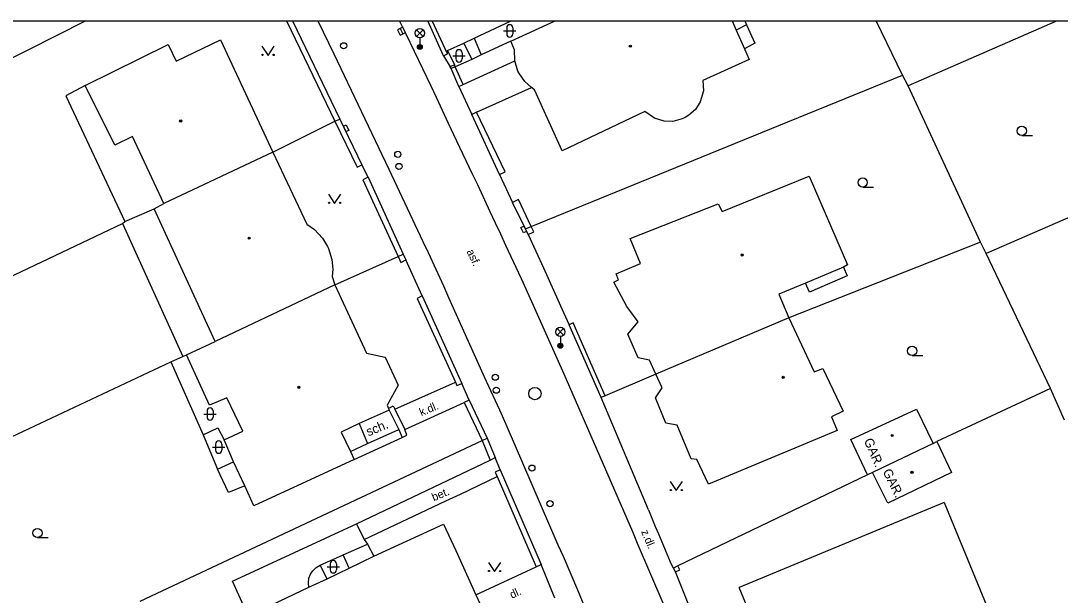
# Model space of a CAD drawing. Extents: x -600309 to -598967, y -1161267 to -1160292.
# Drawn here: x -599951.1 to -599866.6, y -1160339 to -1160292.3 of the extents above; entities that cross this region are included whole.
import ezdxf

# ---------------------------------------------------------------- set-up
doc = ezdxf.new("R2010")
doc.units = 0
for name, color, linetype in [('Level 10', 7, 'Continuous'), ('Level 11', 7, 'Continuous'), ('Level 24', 7, 'Continuous'), ('Level 27', 7, 'Continuous'), ('Level 28', 7, 'Continuous'), ('Level 33', 7, 'Continuous'), ('Level 36', 7, 'Continuous'), ('Level 39', 7, 'Continuous'), ('Level 40', 7, 'Continuous'), ('Level 41', 7, 'Continuous'), ('Level 42', 7, 'Continuous'), ('Level 5', 7, 'Continuous'), ('Level 51', 7, 'Continuous'), ('Level 7', 7, 'Continuous'), ('Level 8', 7, 'Continuous'), ('Vrstva 63', 7, 'Continuous')]:
    doc.layers.add(name, color=color, linetype=linetype)

msp = doc.modelspace()

# ---------------------------------------------------------------- linework, layer by layer
at = {"layer": 'Level 10'}
for points in [[(-599926.9377, -1160292.3474), (-599925.64, -1160295.03), (-599921.17, -1160304.39), (-599918.42, -1160310.27), (-599917.98, -1160311.17), (-599916.73, -1160313.88), (-599916.32, -1160314.82), (-599913.28, -1160321.62), (-599912.19, -1160323.94), (-599911.67, -1160325.12), (-599907.44, -1160334.9), (-599907.03, -1160335.82), (-599905.86, -1160338.57), (-599905.4699, -1160339.48), (-599900.6599, -1160351.13), (-599900.29, -1160352.08)], [(-599894.56, -1160350.02), (-599898.24, -1160341.23), (-599898.82, -1160339.84), (-599900.9699, -1160334.8), (-599901.36, -1160333.85), (-599906.93, -1160321.04), (-599909.77, -1160314.69), (-599910.4099, -1160313.3), (-599911.67, -1160310.6), (-599912.08, -1160309.67), (-599912.52, -1160308.79), (-599912.94, -1160307.87), (-599913.95, -1160305.68), (-599914.4, -1160304.76), (-599915.9, -1160301.6), (-599916.34, -1160300.68), (-599917.32, -1160298.57), (-599917.75, -1160297.6599), (-599919.77, -1160293.44), (-599920.23, -1160292.51), (-599920.308, -1160292.3474)]]:
    msp.add_lwpolyline(points, dxfattribs=at)
at = {"layer": 'Level 11'}
msp.add_line((-599914.26, -1160293.77), (-599911.2458, -1160292.3474), dxfattribs=at)
for points in [[(-599916.42, -1160294.77), (-599915.08, -1160294.1599)], [(-599915.08, -1160294.1599), (-599914.26, -1160293.77)], [(-599915.08, -1160294.1599), (-599914.43, -1160295.49)], [(-599914.26, -1160293.77), (-599913.69, -1160295.11)], [(-599911.26, -1160294.01), (-599913.69, -1160295.11)], [(-599916.42, -1160295.03), (-599916.42, -1160294.77)], [(-599916.42, -1160294.77), (-599915.84, -1160295.93)], [(-599913.69, -1160295.11), (-599914.43, -1160295.49)], [(-599915.78, -1160296.08), (-599916.13, -1160296.23)], [(-599914.43, -1160295.49), (-599915.78, -1160296.08)], [(-599915.14, -1160297.52), (-599910.94, -1160295.6)], [(-599914.05, -1160299.78), (-599909.58, -1160297.76)], [(-599920.69, -1160323.88), (-599915.77, -1160321.71)], [(-599921.2199, -1160323.84), (-599920.82, -1160323.62), (-599920.69, -1160323.88)], [(-599921.14, -1160323.96), (-599920.38, -1160325.55)], [(-599920.69, -1160323.88), (-599919.88, -1160325.55)], [(-599919.88, -1160325.55), (-599915.07, -1160323.35)], [(-599923.58, -1160325.05), (-599922.9, -1160326.67)], [(-599919.71, -1160326), (-599919.88, -1160325.55)], [(-599920.11, -1160326.2), (-599919.71, -1160326)], [(-599932.88, -1160330.11), (-599933.8, -1160328.1599)], [(-599923.8, -1160333.2), (-599912.96, -1160328.03)], [(-599923.18, -1160334.49), (-599916.56, -1160331.35), (-599915.37, -1160330.79), (-599912.39, -1160329.37)], [(-599923.8, -1160333.2), (-599923.18, -1160334.49)], [(-599923.18, -1160334.49), (-599922.92, -1160334.87)], [(-599924.4099, -1160336.81), (-599922.39, -1160335.82)], [(-599914.11, -1160338.98), (-599909.22, -1160336.69)], [(-599896.33, -1160341.04), (-599897.9, -1160337.1)]]:
    msp.add_lwpolyline(points, dxfattribs=at)
at = {"layer": 'Level 24'}
for points in [[(-599924.87, -1160300.9), (-599924.65, -1160300.79), (-599924.43, -1160301.25), (-599924.65, -1160301.35), (-599924.87, -1160300.9)], [(-599910.45, -1160309.13), (-599910.2199, -1160309.02), (-599910, -1160309.4699), (-599910.23, -1160309.58), (-599910.45, -1160309.13)]]:
    msp.add_lwpolyline(points, dxfattribs=at)
at = {"layer": 'Level 27'}
msp.add_line((-599920.2559, -1160292.9635), (-599920.0441, -1160293.4165), dxfattribs=at)
msp.add_lwpolyline([(-599920.4824, -1160293.0694), (-599920.2706, -1160293.5224), (-599919.8176, -1160293.3106), (-599920.0294, -1160292.8576)], close=True, dxfattribs=at)
msp.add_circle((-599909.31, -1160322.63), 0.5, dxfattribs=at)
at = {"layer": 'Level 28'}
for centre in [(-599924.85, -1160294.38), (-599920.45, -1160303.2), (-599920.36, -1160304.18), (-599912.53, -1160321.3), (-599912.45, -1160322.35), (-599909.56, -1160328.68), (-599908.09, -1160331.57)]:
    msp.add_circle(centre, 0.25, dxfattribs=at)
at = {"layer": 'Level 33'}
for p, q in [((-599918.9249, -1160293.62), (-599918.3949, -1160293.09)), ((-599918.9249, -1160293.09), (-599918.3949, -1160293.62)), ((-599918.6599, -1160293.73), (-599918.6599, -1160294.48)), ((-599907.515, -1160317.88), (-599906.985, -1160317.35)), ((-599907.515, -1160317.35), (-599906.985, -1160317.88)), ((-599907.25, -1160317.99), (-599907.25, -1160318.74))]:
    msp.add_line(p, q, dxfattribs=at)
for centre, radius in [((-599918.6599, -1160293.355), 0.375), ((-599918.6599, -1160294.48), 0.2), ((-599918.6599, -1160294.48), 0.1445), ((-599918.6599, -1160294.48), 0.0876), ((-599907.25, -1160317.615), 0.375), ((-599907.25, -1160318.74), 0.2), ((-599907.25, -1160318.74), 0.1445), ((-599907.25, -1160318.74), 0.0876)]:
    msp.add_circle(centre, radius, dxfattribs=at)
at = {"layer": 'Level 36'}
for p, q in [((-599911.856, -1160293.166), (-599910.856, -1160293.166)), ((-599911.606, -1160292.916), (-599911.606, -1160293.416)), ((-599911.106, -1160292.916), (-599911.106, -1160293.416)), ((-599915.986, -1160295.196), (-599914.986, -1160295.196)), ((-599915.736, -1160294.946), (-599915.736, -1160295.446)), ((-599915.236, -1160294.946), (-599915.236, -1160295.446)), ((-599869.77, -1160301.665), (-599868.895, -1160301.665)), ((-599882.69, -1160305.855), (-599881.815, -1160305.855)), ((-599878.68, -1160319.5349), (-599877.805, -1160319.5349)), ((-599935.946, -1160324.036), (-599935.946, -1160324.536)), ((-599935.446, -1160324.036), (-599935.446, -1160324.536)), ((-599936.196, -1160324.286), (-599935.196, -1160324.286)), ((-599935.506, -1160326.976), (-599934.506, -1160326.976)), ((-599935.256, -1160326.726), (-599935.256, -1160327.226)), ((-599934.756, -1160326.726), (-599934.756, -1160327.226)), ((-599949.7199, -1160334.325), (-599948.8449, -1160334.325)), ((-599926.186, -1160336.696), (-599925.186, -1160336.696)), ((-599925.936, -1160336.446), (-599925.936, -1160336.946)), ((-599925.436, -1160336.446), (-599925.436, -1160336.946))]:
    msp.add_line(p, q, dxfattribs=at)
for points in [[(-599931.49, -1160294.42), (-599930.99, -1160295.17), (-599930.49, -1160294.42)], [(-599926.08, -1160306.44), (-599925.58, -1160307.19), (-599925.08, -1160306.44)], [(-599898.33, -1160329.76), (-599897.83, -1160330.51), (-599897.33, -1160329.76)], [(-599913.09, -1160336.34), (-599912.59, -1160337.09), (-599912.09, -1160336.34)]]:
    msp.add_lwpolyline(points, dxfattribs=at)
for centre, radius in [((-599931.4402, -1160295.1198), 0.05), ((-599930.5408, -1160295.1198), 0.05), ((-599869.7701, -1160301.2899), 0.375), ((-599882.6901, -1160305.4799), 0.375), ((-599926.0302, -1160307.1398), 0.05), ((-599925.1308, -1160307.1398), 0.05), ((-599878.6801, -1160319.1598), 0.375), ((-599898.2802, -1160330.4598), 0.05), ((-599897.3808, -1160330.4598), 0.05), ((-599949.72, -1160333.9499), 0.375), ((-599913.0402, -1160337.0398), 0.05), ((-599912.1408, -1160337.0398), 0.05)]:
    msp.add_circle(centre, radius, dxfattribs=at)
for centre, start, end in [((-599911.3557, -1160292.9163), 0, 180), ((-599911.3557, -1160293.4163), 180, 0), ((-599915.4857, -1160294.9463), 0, 180), ((-599915.4857, -1160295.4463), 180, 0), ((-599935.6957, -1160324.0363), 0, 180), ((-599935.6957, -1160324.5363), 180, 0), ((-599935.0057, -1160326.7263), 0, 180), ((-599935.0057, -1160327.2263), 180, 0), ((-599925.6857, -1160336.4463), 0, 180), ((-599925.6857, -1160336.9463), 180, 0)]:
    msp.add_arc(centre, 0.25, start, end, dxfattribs=at)
at = {"layer": 'Level 39'}
for centre, radius in [((-599901.56, -1160294.4099), 0.09), ((-599901.56, -1160294.4099), 0.0398), ((-599938.08, -1160300.49), 0.09), ((-599938.08, -1160300.49), 0.0398), ((-599932.52, -1160310), 0.09), ((-599932.52, -1160310), 0.0398), ((-599892.48, -1160311.37), 0.09), ((-599892.48, -1160311.37), 0.0398), ((-599889.15, -1160321.3), 0.09), ((-599889.15, -1160321.3), 0.0398), ((-599928.49, -1160322.11), 0.09), ((-599928.49, -1160322.11), 0.0398), ((-599880.3, -1160326.03), 0.09), ((-599880.3, -1160326.03), 0.0398), ((-599878.68, -1160329.03), 0.09), ((-599878.68, -1160329.03), 0.0398)]:
    msp.add_circle(centre, radius, dxfattribs=at)
at = {"layer": 'Level 5'}
for p, q in [((-599911.26, -1160294.01), (-599907.6625, -1160292.3474)), ((-599893.3034, -1160292.3474), (-599892.9699, -1160293.1))]:
    msp.add_line(p, q, dxfattribs=at)
for points in [[(-599892.9699, -1160293.1), (-599892.29, -1160294.62)], [(-599945.84, -1160297.6), (-599939.11, -1160294.28)], [(-599939.11, -1160294.28), (-599938.46, -1160295.63)], [(-599938.46, -1160295.63), (-599934.86, -1160293.89)], [(-599934.86, -1160293.89), (-599930.61, -1160303.03)], [(-599910.96, -1160294.7199), (-599911.26, -1160294.01)], [(-599910.94, -1160295.6), (-599910.96, -1160294.7199)], [(-599892.29, -1160294.62), (-599891.9099, -1160295.49)], [(-599910.69, -1160296.44), (-599910.94, -1160295.6)], [(-599891.9099, -1160295.49), (-599895.68, -1160297.2)], [(-599910.63, -1160296.57), (-599910.69, -1160296.44)], [(-599910.14, -1160297.29), (-599910.63, -1160296.57)], [(-599943.44, -1160302.45), (-599945.84, -1160297.6)], [(-599909.35, -1160297.95), (-599909.58, -1160297.76), (-599910.14, -1160297.29)], [(-599895.68, -1160297.2), (-599895.63, -1160298.05)], [(-599907.09, -1160302.9), (-599909.35, -1160297.95)], [(-599895.63, -1160298.05), (-599895.89, -1160298.93)], [(-599896.27, -1160299.54), (-599896.81, -1160300.02)], [(-599895.89, -1160298.93), (-599896.27, -1160299.54)], [(-599900.38, -1160299.71), (-599907.09, -1160302.9)], [(-599899.59, -1160300.27), (-599900.38, -1160299.71)], [(-599898.81, -1160300.5), (-599899.59, -1160300.27)], [(-599897.36, -1160300.32), (-599898.12, -1160300.52)], [(-599897.1, -1160300.2), (-599897.36, -1160300.32)], [(-599896.81, -1160300.02), (-599897.1, -1160300.2)], [(-599898.12, -1160300.52), (-599898.81, -1160300.5)], [(-599942, -1160301.74), (-599943.44, -1160302.45)], [(-599939.46, -1160307.18), (-599942, -1160301.74)], [(-599930.61, -1160303.03), (-599939.46, -1160307.18)], [(-599930.61, -1160303.03), (-599927.83, -1160308.86)], [(-599894.11, -1160307.85), (-599887.03, -1160304.96)], [(-599887.03, -1160304.96), (-599883.92, -1160312.17)], [(-599940.25, -1160307.61), (-599939.46, -1160307.18)], [(-599935.28, -1160318.39), (-599940.25, -1160307.61)], [(-599901.57, -1160310.04), (-599894.44, -1160307.21)], [(-599894.44, -1160307.21), (-599894.11, -1160307.85)], [(-599927.83, -1160308.86), (-599927.23, -1160309.3)], [(-599927.23, -1160309.3), (-599926.56, -1160310.01)], [(-599926.56, -1160310.01), (-599926.17, -1160310.68)], [(-599900.73, -1160312.06), (-599901.57, -1160310.04)], [(-599926.17, -1160310.68), (-599926.09, -1160310.85)], [(-599926.09, -1160310.85), (-599925.8, -1160311.74)], [(-599925.8, -1160311.74), (-599925.74, -1160312.53)], [(-599902.7199, -1160312.9099), (-599900.73, -1160312.06)], [(-599883.92, -1160312.17), (-599884.26, -1160312.36)], [(-599925.74, -1160312.53), (-599925.77, -1160313.11)], [(-599902.53, -1160313.39), (-599902.7199, -1160312.9099)], [(-599884.26, -1160312.36), (-599886.32, -1160313.2199)], [(-599925.56, -1160313.78), (-599935.28, -1160318.39)], [(-599925.77, -1160313.11), (-599925.56, -1160313.78)], [(-599925.56, -1160313.78), (-599922.99, -1160319.33)], [(-599902.9, -1160313.58), (-599902.53, -1160313.39)], [(-599901.84, -1160315.54), (-599902.9, -1160313.58)], [(-599887.33, -1160313.67), (-599889.51, -1160314.55)], [(-599886.32, -1160313.2199), (-599887.33, -1160313.67)], [(-599889.51, -1160314.55), (-599888.7, -1160316.48)], [(-599900.92, -1160316.8), (-599901.84, -1160315.54)], [(-599901.76, -1160317.81), (-599900.92, -1160316.8)], [(-599888.7, -1160316.48), (-599899.48, -1160321.05)], [(-599888.7, -1160316.48), (-599886.63, -1160320.86)], [(-599900.92, -1160319.73), (-599901.76, -1160317.81)], [(-599937.6, -1160319.4699), (-599935.28, -1160318.39)], [(-599935.75, -1160323.56), (-599937.6, -1160319.4699)], [(-599922.99, -1160319.33), (-599921.4699, -1160319.68)], [(-599921.4699, -1160319.68), (-599920.4099, -1160321.93)], [(-599900, -1160319.9), (-599900.92, -1160319.73)], [(-599899.48, -1160321.05), (-599900, -1160319.9)], [(-599886.63, -1160320.86), (-599885.92, -1160320.58)], [(-599885.92, -1160320.58), (-599884.27, -1160324.05)], [(-599898.99, -1160322.1599), (-599899.48, -1160321.05)], [(-599920.4099, -1160321.93), (-599921.32, -1160323.58)], [(-599899.51, -1160322.9699), (-599898.99, -1160322.1599)], [(-599934.35, -1160322.96), (-599935.75, -1160323.56)], [(-599933.05, -1160325.69), (-599934.35, -1160322.96)], [(-599898.67, -1160325.04), (-599899.51, -1160322.9699)], [(-599921.14, -1160323.96), (-599923.58, -1160325.05)], [(-599921.32, -1160323.58), (-599921.2199, -1160323.84)], [(-599921.2199, -1160323.84), (-599921.14, -1160323.96)], [(-599883.6599, -1160326.35), (-599878.33, -1160323.88)], [(-599878.33, -1160323.88), (-599876.98, -1160326.69)], [(-599884.27, -1160324.05), (-599885.23, -1160324.51)], [(-599885.23, -1160324.51), (-599884.77, -1160325.63)], [(-599934.56, -1160326.37), (-599933.05, -1160325.69)], [(-599923.58, -1160325.05), (-599925.05, -1160325.77)], [(-599897.77, -1160325.19), (-599898.67, -1160325.04)], [(-599896.62, -1160327.92), (-599897.77, -1160325.19)], [(-599884.77, -1160325.63), (-599895.21, -1160329.98)], [(-599933.8, -1160328.1599), (-599934.56, -1160326.37)], [(-599925.05, -1160325.77), (-599924.3, -1160327.34), (-599923.99, -1160327.98)], [(-599882.29, -1160329.23), (-599883.6599, -1160326.35)], [(-599876.98, -1160326.69), (-599876.6599, -1160326.52)], [(-599876.6599, -1160326.52), (-599875.49, -1160329.03)], [(-599876.98, -1160326.69), (-599881.9, -1160329.03)], [(-599935.09, -1160328.76), (-599933.8, -1160328.1599)], [(-599923.99, -1160327.98), (-599932.14, -1160331.73)], [(-599896.17, -1160327.9699), (-599896.62, -1160327.92)], [(-599895.21, -1160329.98), (-599896.17, -1160327.9699)], [(-599934.21, -1160330.6599), (-599935.09, -1160328.76)], [(-599881.9, -1160329.03), (-599882.29, -1160329.23)], [(-599880.65, -1160331.52), (-599881.9, -1160329.03)], [(-599875.49, -1160329.03), (-599880.65, -1160331.52)], [(-599932.88, -1160330.11), (-599934.21, -1160330.6599)], [(-599932.14, -1160331.73), (-599932.88, -1160330.11)], [(-599876.07, -1160331.47), (-599892.73, -1160338.37)], [(-599876.07, -1160331.47), (-599871.27, -1160343.12)], [(-599922.39, -1160335.82), (-599916.75, -1160333.23)], [(-599916.75, -1160333.23), (-599915.75, -1160335.37)], [(-599924.9, -1160335.71), (-599922.92, -1160334.87)], [(-599922.92, -1160334.87), (-599922.39, -1160335.82)], [(-599924.4099, -1160336.81), (-599924.9, -1160335.71)], [(-599915.75, -1160335.37), (-599914.11, -1160338.98), (-599912.96, -1160341.49), (-599912.17, -1160343.23)], [(-599926.2, -1160337.67), (-599924.4099, -1160336.81)], [(-599931.26, -1160340.06), (-599927.67, -1160338.36)], [(-599927.67, -1160338.36), (-599926.2, -1160337.67)], [(-599871.27, -1160343.12), (-599887.92, -1160349.98), (-599892.73, -1160338.37)]]:
    msp.add_lwpolyline(points, dxfattribs=at)
at = {"layer": 'Level 51'}
for p, q in [((-599892.2645, -1160292.3474), (-599892.12, -1160292.67)), ((-599879.4699, -1160296.77), (-599881.5846, -1160292.3474)), ((-599866.9074, -1160292.3474), (-599879, -1160297.62))]:
    msp.add_line(p, q, dxfattribs=at)
for points in [[(-599892.12, -1160292.67), (-599892.9699, -1160293.1)], [(-599892.12, -1160292.67), (-599891.45, -1160294.1599)], [(-599891.45, -1160294.1599), (-599892.29, -1160294.62)], [(-599889.5, -1160300.86), (-599879.4699, -1160296.77)], [(-599879, -1160297.62), (-599879.4699, -1160296.77)], [(-599945.84, -1160297.6), (-599947.42, -1160298.43)], [(-599873.13, -1160310.33), (-599879, -1160297.62)], [(-599947.42, -1160298.43), (-599942.61, -1160308.6599)], [(-599855.05, -1160303.59), (-599872.65, -1160311.25)], [(-599942.61, -1160308.6599), (-599940.25, -1160307.61)], [(-599963.06, -1160318.42), (-599942.81, -1160308.8)], [(-599942.81, -1160308.8), (-599942.61, -1160308.6599)], [(-599942.81, -1160308.8), (-599937.9099, -1160319.62)], [(-599873.13, -1160310.33), (-599888.7, -1160316.48)], [(-599872.65, -1160311.25), (-599873.13, -1160310.33)], [(-599867.45, -1160322.2199), (-599872.65, -1160311.25)], [(-599884.26, -1160312.36), (-599883.95, -1160313.07)], [(-599887, -1160314.38), (-599887.33, -1160313.67)], [(-599883.95, -1160313.07), (-599887, -1160314.38)], [(-599938.88, -1160320.06), (-599937.9099, -1160319.62)], [(-599937.9099, -1160319.62), (-599937.6, -1160319.4699)], [(-599967, -1160333.27), (-599938.88, -1160320.06)], [(-599938.88, -1160320.06), (-599936.25, -1160325.99)], [(-599867.45, -1160322.2199), (-599876.6599, -1160326.52)], [(-599866.31, -1160324.79), (-599867.45, -1160322.2199)], [(-599936.25, -1160325.99), (-599935.06, -1160325.42)], [(-599935.06, -1160325.42), (-599934.56, -1160326.37)], [(-599936.25, -1160325.99), (-599935.09, -1160328.76)], [(-599933.89, -1160337.85), (-599923.8, -1160333.2)], [(-599926.76, -1160336.57), (-599924.9, -1160335.71)], [(-599927.07, -1160336.75), (-599926.76, -1160336.57)], [(-599926.2, -1160337.67), (-599926.76, -1160336.57)], [(-599927.67, -1160337.61), (-599927.54, -1160337.29)], [(-599927.54, -1160337.29), (-599927.36, -1160337.02)], [(-599927.36, -1160337.02), (-599927.07, -1160336.75)], [(-599928.14, -1160350.54), (-599933.89, -1160337.85)], [(-599927.71, -1160338), (-599927.67, -1160337.61)], [(-599927.67, -1160338.36), (-599927.71, -1160338)]]:
    msp.add_lwpolyline(points, dxfattribs=at)
at = {"layer": 'Level 7'}
for p, q in [((-599945.7903, -1160292.3474), (-599953.38, -1160296.17)), ((-599929.4908, -1160292.3474), (-599925.56, -1160300.51)), ((-599928.9996, -1160292.3474), (-599925.15, -1160300.34)), ((-599916.73, -1160295.19), (-599918.0103, -1160292.3474)), ((-599916.42, -1160295.03), (-599917.6575, -1160292.3474))]:
    msp.add_line(p, q, dxfattribs=at)
for points in [[(-599916.73, -1160295.19), (-599916.42, -1160295.03)], [(-599915.84, -1160295.93), (-599916.19, -1160296.1)], [(-599916.13, -1160296.23), (-599916.19, -1160296.1)], [(-599915.78, -1160296.08), (-599915.84, -1160295.93)], [(-599915.14, -1160297.52), (-599915.78, -1160296.08)], [(-599915.49, -1160297.68), (-599916.13, -1160296.23)], [(-599915.49, -1160297.68), (-599915.14, -1160297.52)], [(-599925.56, -1160300.51), (-599925.15, -1160300.34)], [(-599925.15, -1160300.34), (-599923.37, -1160304.06)], [(-599914.05, -1160299.78), (-599914.43, -1160299.95)], [(-599912.18, -1160304.84), (-599914.43, -1160299.95)], [(-599911.74, -1160304.61), (-599914.05, -1160299.78)], [(-599930.61, -1160303.03), (-599925.56, -1160300.51)], [(-599925.56, -1160300.51), (-599923.75, -1160304.24)], [(-599909.61, -1160309.05), (-599889.5, -1160300.86)], [(-599923.75, -1160304.24), (-599923.37, -1160304.06)], [(-599912.18, -1160304.84), (-599911.74, -1160304.61)], [(-599922.86, -1160305.04), (-599923.28, -1160305.26)], [(-599923.28, -1160305.26), (-599920.43, -1160311.48)], [(-599922.86, -1160305.04), (-599920.01, -1160311.29)], [(-599910.6599, -1160306.87), (-599911.14, -1160307.1)], [(-599910.08, -1160309.25), (-599911.14, -1160307.1)], [(-599909.61, -1160309.05), (-599910.6599, -1160306.87)], [(-599910.08, -1160309.25), (-599909.61, -1160309.05)], [(-599909.86, -1160309.7), (-599910.08, -1160309.25)], [(-599909.86, -1160309.7), (-599909.4099, -1160309.5)], [(-599909.4099, -1160309.5), (-599909.61, -1160309.05)], [(-599920.43, -1160311.48), (-599920.01, -1160311.29)], [(-599920.01, -1160311.29), (-599919.79, -1160311.77)], [(-599925.56, -1160313.78), (-599920.43, -1160311.48)], [(-599920.43, -1160311.48), (-599920.42, -1160311.49)], [(-599920.42, -1160311.49), (-599920.21, -1160311.9699)], [(-599920.21, -1160311.9699), (-599919.79, -1160311.77)], [(-599908.62, -1160312.42), (-599906.98, -1160316.03)], [(-599918.4699, -1160314.69), (-599918.89, -1160314.9)], [(-599918.4699, -1160314.69), (-599915.26, -1160321.8)], [(-599918.89, -1160314.9), (-599915.77, -1160321.71)], [(-599906.2, -1160316.88), (-599906.53, -1160317.03)], [(-599903.93, -1160322.95), (-599906.53, -1160317.03)], [(-599903.61, -1160322.82), (-599906.2, -1160316.88)], [(-599899.48, -1160321.05), (-599903.61, -1160322.82)], [(-599915.77, -1160321.71), (-599915.65, -1160321.98)], [(-599915.65, -1160321.98), (-599915.26, -1160321.8)], [(-599914.6599, -1160323.1599), (-599915.07, -1160323.35)], [(-599914.6599, -1160323.1599), (-599913.2, -1160326.26)], [(-599903.61, -1160322.82), (-599903.93, -1160322.95)], [(-599900.09, -1160332.08), (-599903.93, -1160322.95)], [(-599915.07, -1160323.35), (-599913.6, -1160326.44)], [(-599922.9, -1160326.67), (-599920.38, -1160325.55)], [(-599920.38, -1160325.55), (-599920.11, -1160326.2)], [(-599941.37, -1160339.48), (-599913.6, -1160326.44)], [(-599923.99, -1160327.98), (-599920.11, -1160326.2)], [(-599913.6, -1160326.44), (-599913.2, -1160326.26)], [(-599913.6, -1160326.44), (-599912.96, -1160328.03)], [(-599913.2, -1160326.26), (-599912.55, -1160327.82)], [(-599924.3, -1160327.34), (-599922.9, -1160326.67)], [(-599912.96, -1160328.03), (-599912.55, -1160327.82)], [(-599912.14, -1160328.83), (-599912.55, -1160329.01)], [(-599912.55, -1160329.01), (-599912.39, -1160329.37)], [(-599912.14, -1160328.83), (-599908.81, -1160336.51)], [(-599912.39, -1160329.37), (-599909.2199, -1160336.69)], [(-599882.29, -1160329.23), (-599897.7, -1160336.63)], [(-599899.54, -1160333.42), (-599899.29, -1160334.01)], [(-599909.2199, -1160336.69), (-599908.81, -1160336.51)], [(-599898.06, -1160336.8), (-599898.34, -1160336.3)], [(-599897.7, -1160336.63), (-599898.06, -1160336.8)], [(-599897.55, -1160336.95), (-599897.7, -1160336.63)], [(-599897.9, -1160337.1), (-599898.06, -1160336.8)], [(-599897.9, -1160337.1), (-599897.55, -1160336.95)]]:
    msp.add_lwpolyline(points, dxfattribs=at)
at = {"layer": 'Level 8'}
for points in [[(-599916.73, -1160295.19), (-599916.19, -1160296.1)], [(-599915.49, -1160297.68), (-599914.43, -1160299.95)], [(-599922.86, -1160305.04), (-599923.37, -1160304.06)], [(-599912.18, -1160304.84), (-599911.14, -1160307.1)], [(-599909.86, -1160309.7), (-599908.62, -1160312.42)], [(-599918.4699, -1160314.69), (-599919.79, -1160311.77)], [(-599906.98, -1160316.03), (-599906.53, -1160317.03)], [(-599914.6599, -1160323.1599), (-599915.26, -1160321.8)], [(-599912.14, -1160328.83), (-599912.55, -1160327.82)], [(-599900.09, -1160332.08), (-599899.54, -1160333.42)], [(-599899.29, -1160334.01), (-599898.34, -1160336.3)], [(-599907.7, -1160339.23), (-599908.81, -1160336.51)]]:
    msp.add_lwpolyline(points, dxfattribs=at)
at = {"layer": 'Vrstva 63'}
msp.add_lwpolyline([(-600308.541, -1160292.3474), (-598967.1085, -1160292.3474), (-598967.1085, -1161267.0314), (-600308.541, -1161267.0314)], close=True, dxfattribs=at)

# ---------------------------------------------------------------- texts
at = {"layer": 'Level 40'}
for s, rotation, p in [('asf.', 295.23, (-599914.88, -1160311.08)), ('k.dl.', 22.619865, (-599918.54, -1160324.47)), ('bet.', 22.799644, (-599917.53, -1160331.38)), ('z.dl.', 292.435, (-599900.7, -1160333.83)), ('dl.', 25, (-599911.18, -1160339.3))]:
    msp.add_text(s, height=0.65, rotation=rotation, dxfattribs=at).set_placement(p)
at = {"layer": 'Level 41'}
for rotation, p in [(293.341901, (-599882.61, -1160326.44)), (296.450916, (-599881.09, -1160328.96))]:
    msp.add_text('GAR.', height=0.75, rotation=rotation, dxfattribs=at).set_placement(p)
at = {"layer": 'Level 42'}
msp.add_text('sch.', height=0.75, rotation=22.562541, dxfattribs=at).set_placement((-599922.84, -1160326.11))

doc.saveas('drawing.dxf')
